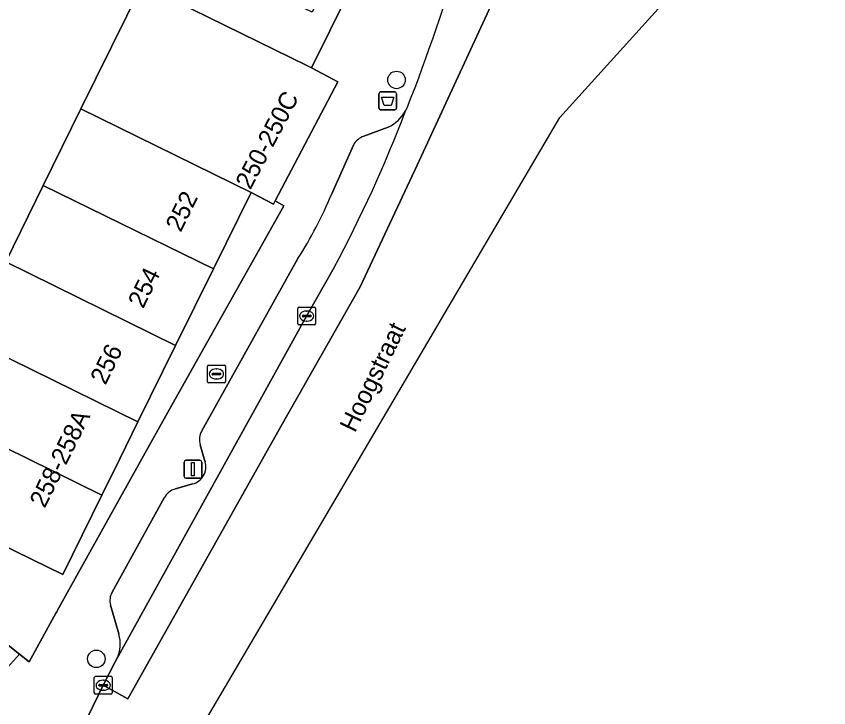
# Model space of a CAD drawing. Extents: x 159217 to 160349, y 381246 to 382172.
# Drawn here: x 160295.21 to 160340.58, y 381986.1 to 382024.71 of the extents above; entities that cross this region are included whole.
import ezdxf

# ---------------------------------------------------------------- set-up
doc = ezdxf.new("R2010")
doc.units = 0
for name, color, linetype in [('IMGEO_Afvalbak', 7, 'Continuous'), ('IMGEO_Boom', 7, 'Continuous'), ('IMGEO_Brandkraan', 7, 'Continuous'), ('IMGEO_Erf', 7, 'Continuous'), ('IMGEO_Kolk', 7, 'Continuous'), ('IMGEO_Lichtmast', 7, 'Continuous'), ('IMGEO_Openbare_ruimte_label', 7, 'Continuous'), ('IMGEO_Pand', 7, 'Continuous'), ('IMGEO_Pand_nummerreeks', 7, 'Continuous'), ('IMGEO_Parkeervlak_open', 7, 'Continuous'), ('IMGEO_Rijbaan_lokaal_gesloten', 7, 'Continuous'), ('IMGEO_Voetpad_open', 7, 'Continuous')]:
    doc.layers.add(name, color=color, linetype=linetype)

msp = doc.modelspace()

# ---------------------------------------------------------------- linework, layer by layer
at = {"layer": 'IMGEO_Afvalbak'}
for p, q in [((160315.558, 382020.488), (160316.348, 382020.488)), ((160316.348, 382020.488), (160315.558, 382020.488)), ((160315.458, 382019.588), (160315.458, 382020.388)), ((160315.458, 382020.388), (160315.458, 382019.588)), ((160316.448, 382020.388), (160316.448, 382019.588)), ((160316.448, 382019.588), (160316.448, 382020.388)), ((160316.348, 382019.488), (160315.558, 382019.488)), ((160315.558, 382019.488), (160316.348, 382019.488))]:
    msp.add_line(p, q, dxfattribs=at)
msp.add_lwpolyline([(160315.601, 382020.202), (160316.305, 382020.202), (160316.156, 382019.732), (160315.75, 382019.732), (160315.601, 382020.202)], dxfattribs=at)
for centre, start, end in [((160315.558, 382020.388), 90, 180), ((160315.558, 382020.388), 90, 180), ((160316.348, 382020.388), 0, 90), ((160316.348, 382020.388), 360, 90), ((160315.558, 382019.588), 180, 270), ((160315.558, 382019.588), 180, 270), ((160316.348, 382019.588), 270, 0), ((160316.348, 382019.588), 270, 0)]:
    msp.add_arc(centre, 0.1, start, end, dxfattribs=at)
at = {"layer": 'IMGEO_Boom'}
for centre in [(160316.448, 382021.156), (160299.685, 381988.829)]:
    msp.add_circle(centre, 0.489, dxfattribs=at)
at = {"layer": 'IMGEO_Brandkraan'}
for p, q in [((160305.891, 382004.311), (160305.891, 382005.163)), ((160305.966, 382005.237), (160306.818, 382005.237)), ((160306.379, 382005.017), (160306.404, 382005.017)), ((160306.892, 382005.163), (160306.892, 382004.311)), ((160306.15, 382004.731), (160306.15, 382004.743)), ((160306.588, 382004.694), (160306.19, 382004.694)), ((160306.193, 382004.78), (160306.591, 382004.78)), ((160306.634, 382004.743), (160306.634, 382004.731)), ((160306.818, 382004.237), (160305.966, 382004.237)), ((160306.402, 382004.457), (160306.377, 382004.457))]:
    msp.add_line(p, q, dxfattribs=at)
for points in [[(160305.891, 382004.311), (160305.891, 382005.163)], [(160305.966, 382005.237), (160306.818, 382005.237)], [(160306.892, 382005.163), (160306.892, 382004.311)], [(160306.818, 382004.237), (160305.966, 382004.237)]]:
    msp.add_lwpolyline(points, dxfattribs=at)
for centre, radius, start, end in [((160305.968, 382005.161), 0.0765, 91.552, 178.448), ((160305.968, 382005.161), 0.0765, 91.552, 178.448), ((160306.816, 382005.161), 0.0765, 1.552, 88.448), ((160306.816, 382005.161), 0.0765, 1.552, 88.448), ((160306.19, 382004.74), 0.0403, 85.8775, 175.7526), ((160306.187, 382004.73), 0.0366, 178.938, 274.7102), ((160306.591, 382004.737), 0.043, 264.8664, 352.4533), ((160306.595, 382004.742), 0.0386, 1.7309, 96.639), ((160305.968, 382004.313), 0.0765, 181.552, 268.448), ((160305.968, 382004.313), 0.0765, 181.552, 268.448), ((160306.816, 382004.313), 0.0765, 271.552, 358.448), ((160306.816, 382004.313), 0.0765, 271.552, 358.448)]:
    msp.add_arc(centre, radius, start, end, dxfattribs=at)
for centre, major_axis, ratio, start_param, end_param in [((160306.378, 382004.737), (-0.387, 0.002), 0.722429, 4.712389, 7.853982), ((160306.403, 382004.737), (-0.39, 0.002), 0.717154, 1.570796, 4.712389)]:
    msp.add_ellipse(centre, major_axis=major_axis, ratio=ratio, start_param=start_param, end_param=end_param, dxfattribs=at)
at = {"layer": 'IMGEO_Erf'}
for points in [[(160294.624, 382010.994), (160296.723, 382015.266), (160298.823, 382019.538), (160302.236, 382026.484), (160311.475, 382021.939), (160311.704, 382021.822), (160315.782, 382030.067), (160318.553, 382035.696), (160318.351, 382035.796), (160317.304, 382036.313), (160317.288, 382036.188), (160314.558, 382030.651), (160311.74, 382024.945), (160305.022, 382028.184), (160305.63, 382029.445), (160280.178, 382042.019)], [(160293.281, 381990.773), (160295.387, 381989.094), (160295.935, 381988.656), (160297.429, 381991.386), (160297.475, 381991.462), (160297.519, 381991.54), (160297.56, 381991.619), (160297.57, 381991.638), (160297.579, 381991.657), (160297.588, 381991.676), (160297.778, 381992.016), (160302.234, 382000), (160303.666, 382002.566), (160310.149, 382014.129), (160309.676, 382014.397), (160309.582, 382014.218), (160308.322, 382014.87), (160306.218, 382010.6), (160304.113, 382006.331), (160302.009, 382002.061), (160300.993, 382000), (160299.994, 381997.973), (160297.806, 381993.533), (160284.608, 382000)]]:
    msp.add_lwpolyline(points, dxfattribs=at)
at = {"layer": 'IMGEO_Kolk'}
for p, q in [((160310.93, 382007.547), (160310.93, 382008.399)), ((160311.005, 382008.473), (160311.857, 382008.473)), ((160311.418, 382008.253), (160311.443, 382008.253)), ((160311.931, 382008.399), (160311.931, 382007.547)), ((160311.189, 382007.967), (160311.189, 382007.979)), ((160311.627, 382007.93), (160311.229, 382007.93)), ((160311.232, 382008.016), (160311.63, 382008.016)), ((160311.673, 382007.979), (160311.673, 382007.967)), ((160311.857, 382007.473), (160311.005, 382007.473)), ((160311.441, 382007.693), (160311.416, 382007.693)), ((160299.57, 381986.931), (160299.57, 381987.783)), ((160299.645, 381987.857), (160300.497, 381987.857)), ((160300.571, 381987.783), (160300.571, 381986.931)), ((160299.829, 381987.351), (160299.829, 381987.363)), ((160300.267, 381987.314), (160299.869, 381987.314)), ((160299.872, 381987.4), (160300.27, 381987.4)), ((160300.058, 381987.637), (160300.083, 381987.637)), ((160300.313, 381987.363), (160300.313, 381987.351)), ((160300.497, 381986.857), (160299.645, 381986.857)), ((160300.081, 381987.077), (160300.056, 381987.077))]:
    msp.add_line(p, q, dxfattribs=at)
for points in [[(160310.93, 382007.547), (160310.93, 382008.399)], [(160311.005, 382008.473), (160311.857, 382008.473)], [(160311.931, 382008.399), (160311.931, 382007.547)], [(160311.857, 382007.473), (160311.005, 382007.473)], [(160299.57, 381986.931), (160299.57, 381987.783)], [(160299.645, 381987.857), (160300.497, 381987.857)], [(160300.571, 381987.783), (160300.571, 381986.931)], [(160300.497, 381986.857), (160299.645, 381986.857)]]:
    msp.add_lwpolyline(points, dxfattribs=at)
for centre, radius, start, end in [((160311.007, 382008.397), 0.0765, 91.552, 178.448), ((160311.007, 382008.397), 0.0765, 91.552, 178.448), ((160311.855, 382008.397), 0.0765, 1.552, 88.448), ((160311.855, 382008.397), 0.0765, 1.552, 88.448), ((160311.229, 382007.976), 0.0403, 85.8775, 175.7526), ((160311.226, 382007.966), 0.0366, 178.938, 274.7102), ((160311.63, 382007.973), 0.043, 264.8664, 352.4533), ((160311.634, 382007.978), 0.0386, 1.7309, 96.639), ((160311.007, 382007.549), 0.0765, 181.552, 268.448), ((160311.007, 382007.549), 0.0765, 181.552, 268.448), ((160311.855, 382007.549), 0.0765, 271.552, 358.448), ((160311.855, 382007.549), 0.0765, 271.552, 358.448), ((160299.647, 381987.781), 0.0765, 91.552, 178.448), ((160299.647, 381987.781), 0.0765, 91.552, 178.448), ((160300.495, 381987.781), 0.0765, 1.552, 88.448), ((160300.495, 381987.781), 0.0765, 1.552, 88.448), ((160299.869, 381987.36), 0.0403, 85.8775, 175.7526), ((160299.866, 381987.35), 0.0366, 178.938, 274.7102), ((160300.27, 381987.357), 0.043, 264.8664, 352.4533), ((160300.274, 381987.362), 0.0386, 1.7309, 96.639), ((160299.647, 381986.933), 0.0765, 181.552, 268.448), ((160299.647, 381986.933), 0.0765, 181.552, 268.448), ((160300.495, 381986.933), 0.0765, 271.552, 358.448), ((160300.495, 381986.933), 0.0765, 271.552, 358.448)]:
    msp.add_arc(centre, radius, start, end, dxfattribs=at)
for centre, major_axis, ratio, start_param, end_param in [((160311.417, 382007.973), (-0.387, 0.002), 0.722429, 4.712389, 7.853982), ((160311.442, 382007.973), (-0.39, 0.002), 0.717154, 1.570796, 4.712389), ((160300.057, 381987.357), (-0.387, 0.002), 0.722429, 4.712389, 7.853982), ((160300.082, 381987.357), (-0.39, 0.002), 0.717154, 1.570796, 4.712389)]:
    msp.add_ellipse(centre, major_axis=major_axis, ratio=ratio, start_param=start_param, end_param=end_param, dxfattribs=at)
at = {"layer": 'IMGEO_Lichtmast'}
for p, q in [((160304.58, 381999.018), (160304.58, 381999.818)), ((160304.58, 381999.818), (160304.58, 381999.018)), ((160304.68, 381999.918), (160305.47, 381999.918)), ((160305.47, 381999.918), (160304.68, 381999.918)), ((160305.57, 381999.818), (160305.57, 381999.018)), ((160305.57, 381999.018), (160305.57, 381999.818)), ((160305.47, 381998.918), (160304.68, 381998.918)), ((160304.68, 381998.918), (160305.47, 381998.918))]:
    msp.add_line(p, q, dxfattribs=at)
msp.add_lwpolyline([(160305, 381999.793), (160305.15, 381999.793), (160305.15, 381999.043), (160305, 381999.043), (160305, 381999.793)], dxfattribs=at)
for centre, start, end in [((160304.68, 381999.818), 90, 180), ((160304.68, 381999.818), 90, 180), ((160305.47, 381999.818), 0, 90), ((160305.47, 381999.818), 360, 90), ((160304.68, 381999.018), 180, 270), ((160304.68, 381999.018), 180, 270), ((160305.47, 381999.018), 270, 0), ((160305.47, 381999.018), 270, 0)]:
    msp.add_arc(centre, 0.1, start, end, dxfattribs=at)
at = {"layer": 'IMGEO_Pand'}
for points in [[(160313.175, 382021.052), (160311.704, 382021.822), (160311.475, 382021.939), (160302.236, 382026.484), (160298.823, 382019.538), (160308.322, 382014.87), (160309.582, 382014.218), (160309.676, 382014.397)], [(160298.823, 382019.538), (160296.723, 382015.266), (160306.218, 382010.6), (160308.322, 382014.87)], [(160296.723, 382015.266), (160294.624, 382010.994), (160304.113, 382006.331), (160306.218, 382010.6)], [(160292.525, 382006.722), (160302.009, 382002.061), (160304.113, 382006.331), (160294.624, 382010.994)], [(160299.994, 381997.973), (160300.993, 382000), (160302.009, 382002.061), (160292.525, 382006.722), (160290.52, 382002.642), (160293.296, 382001.274), (160295.881, 382000)], [(160299.994, 381997.973), (160295.881, 382000), (160293.296, 382001.274), (160290.52, 382002.642), (160288.301, 382003.816), (160283.783, 382006.052), (160281.533, 382001.507), (160284.608, 382000), (160297.806, 381993.533)]]:
    msp.add_lwpolyline(points, close=True, dxfattribs=at)
at = {"layer": 'IMGEO_Parkeervlak_open'}
for points in [[(160315.975, 382018.521), (160314.623, 382018.013)], [(160314.04, 382017.511), (160312.81, 382014.75)], [(160310.945, 382011.19), (160305.575, 382001.57)], [(160300.829, 381988.841), (160307.011, 382000), (160311.428, 382007.973), (160312.962, 382010.676)], [(160305.483, 382000.78), (160305.712, 382000), (160305.759, 381999.84)], [(160305.062, 381998.595), (160304.102, 381998.324)], [(160303.479, 381997.813), (160300.561, 381992.556)], [(160300.469, 381991.825), (160300.941, 381990.221)]]:
    msp.add_lwpolyline(points, dxfattribs=at)
for centre, radius, start, end in [((160246.901, 382046.076), 74.948, 331.81419, 339.17068), ((160315.015, 382020.535), 2.232, 295.4876, 330.1891), ((160314.952, 382017.041), 1.026, 108.7112, 152.7499), ((160291.199, 382023.803), 23.431, 327.4312, 337.2708), ((160306.404, 382001.073), 0.967, 149.0657, 197.6493), ((160304.807, 381999.555), 0.994, 284.8741, 16.6422), ((160304.389, 381997.339), 1.026, 106.2434, 152.4755), ((160301.478, 381992.069), 1.038, 152.049, 193.6045), ((160299.119, 381989.674), 1.902, 334.0147, 16.7055)]:
    msp.add_arc(centre, radius, start, end, dxfattribs=at)
at = {"layer": 'IMGEO_Rijbaan_lokaal_gesloten'}
for points in [[(160304.281, 381982.823), (160325.572, 382019.052), (160340.582, 382035.682), (160338.278, 382037.021), (160337.754, 382036.474), (160335.102, 382033.705), (160334.881, 382033.474), (160332.272, 382030.75), (160327.694, 382025.97)], [(160326.211, 382034.018), (160323.229, 382028.56), (160317.595, 382016.398), (160314.409, 382009.601), (160309.994, 382001.804), (160301.445, 381986.603), (160300.069, 381987.357), (160299.217, 381985.599), (160300.488, 381984.902), (160304.281, 381982.823)], [(160314.409, 382009.601), (160317.595, 382016.398), (160323.229, 382028.56), (160323.153, 382028.448)], [(160317.064, 382019.65), (160316.951, 382019.426)], [(160312.962, 382010.676), (160311.428, 382007.973), (160307.011, 382000), (160300.829, 381988.841), (160300.734, 381988.669), (160300.069, 381987.357), (160301.445, 381986.603), (160309.994, 382001.804), (160314.409, 382009.601)]]:
    msp.add_lwpolyline(points, dxfattribs=at)
for centre, radius, start, end in [((160219.465, 382057.842), 104.805, 338.62881, 343.70024), ((160246.901, 382046.076), 74.948, 331.81419, 339.17068)]:
    msp.add_arc(centre, radius, start, end, dxfattribs=at)
at = {"layer": 'IMGEO_Voetpad_open'}
for points in [[(160315.782, 382030.067), (160311.704, 382021.822), (160313.175, 382021.052), (160309.676, 382014.397), (160310.149, 382014.129), (160303.666, 382002.566), (160302.234, 382000), (160297.778, 381992.016), (160297.588, 381991.676), (160297.579, 381991.657), (160297.57, 381991.638), (160297.56, 381991.619), (160297.519, 381991.54), (160297.475, 381991.462), (160297.429, 381991.386), (160295.935, 381988.656), (160295.387, 381989.094), (160294.398, 381987.97)], [(160286.995, 381986.89), (160289.835, 381990.287), (160289.787, 381990.639), (160290.333, 381991.297), (160294.398, 381987.97), (160295.387, 381989.094), (160293.281, 381990.773), (160289.506, 381993.887), (160282.161, 382000), (160280.913, 382001.039), (160280.777, 382000.881), (160275.443, 382005.293), (160275.944, 382005.94), (160272.56, 382008.77), (160272.17, 382008.491), (160267.197, 382012.615), (160262.34, 382016.643), (160258.188, 382020.086), (160252.894, 382024.477)], [(160316.951, 382019.426), (160317.064, 382019.65)], [(160314.623, 382018.013), (160315.975, 382018.521)], [(160312.81, 382014.75), (160314.04, 382017.511)], [(160305.575, 382001.57), (160310.945, 382011.19)], [(160305.759, 381999.84), (160305.712, 382000), (160305.483, 382000.78)], [(160304.102, 381998.324), (160305.062, 381998.595)], [(160300.561, 381992.556), (160303.479, 381997.813)], [(160300.941, 381990.221), (160300.469, 381991.825)], [(160299.217, 381985.599), (160300.069, 381987.357), (160300.734, 381988.669), (160300.829, 381988.841)]]:
    msp.add_lwpolyline(points, dxfattribs=at)
for centre, radius, start, end in [((160219.465, 382057.842), 104.805, 338.62881, 343.70024), ((160315.015, 382020.535), 2.232, 295.4876, 330.1891), ((160314.952, 382017.041), 1.026, 108.7112, 152.7499), ((160291.199, 382023.803), 23.431, 327.4312, 337.2708), ((160306.404, 382001.073), 0.967, 149.0657, 197.6493), ((160304.807, 381999.555), 0.994, 284.8741, 16.6422), ((160304.389, 381997.339), 1.026, 106.2434, 152.4755), ((160301.478, 381992.069), 1.038, 152.049, 193.6045), ((160299.119, 381989.674), 1.902, 334.0147, 16.7055)]:
    msp.add_arc(centre, radius, start, end, dxfattribs=at)

# ---------------------------------------------------------------- texts
at = {"layer": 'IMGEO_Openbare_ruimte_label'}
msp.add_text('Hoogstraat', height=1, rotation=64.0758, dxfattribs=at).set_placement((160314.127, 382001.414))
at = {"layer": 'IMGEO_Pand_nummerreeks'}
for s, rotation, p in [('250-250C', 62.2633, (160308.286, 382014.976)), ('252', 63.7626, (160304.399, 382012.61)), ('254', 63.7626, (160302.297, 382008.346)), ('256', 63.7626, (160300.193, 382004.077)), ('258-258A', 63.7632, (160296.804, 381997.2))]:
    msp.add_text(s, height=1, rotation=rotation, dxfattribs=at).set_placement(p)

doc.saveas('drawing.dxf')
